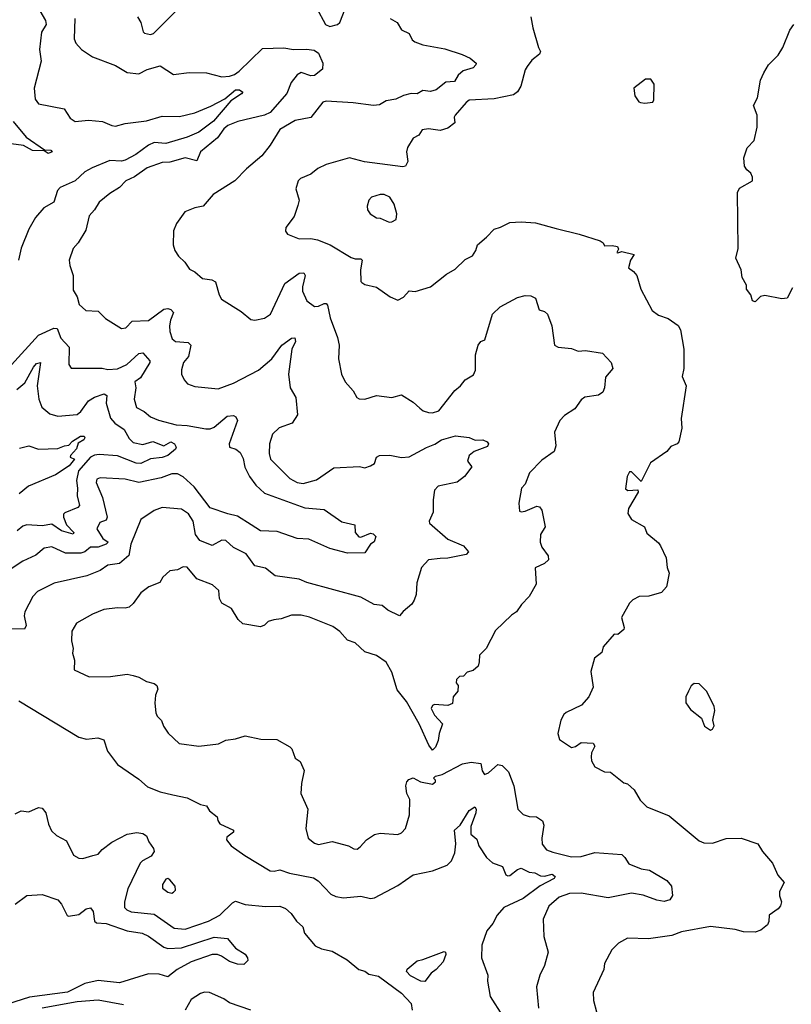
# Model space of a CAD drawing. Extents: x 1245515 to 1420776, y 606314 to 671314.
# Tile 347 of 385: x 1403088 to 1407083, y 623344 to 628439. Entities that reach past the tile are written whole.
import ezdxf

# ---------------------------------------------------------------- set-up
doc = ezdxf.new("R2010")
doc.units = 0

msp = doc.modelspace()

# ---------------------------------------------------------------- linework, layer by layer
at = {"layer": '0CON10XD'}
for points in [[(1403192.8, 628485), (1403221.5, 628435), (1403225.6, 628415), (1403200.6, 628375), (1403190, 628285), (1403199.1, 628225), (1403162.5, 628085), (1403167.5, 628027.5), (1403185, 628004.2), (1403317.8, 627977.8), (1403349.7, 627929.7), (1403375, 627912), (1403445, 627919.2), (1403517, 627913), (1403565, 627891.2), (1403585, 627888.8), (1403635, 627901.5), (1403744.7, 627915.3), (1403825, 627940), (1403915, 627939.2), (1403995, 627956.9), (1404078.3, 627991.7), (1404149.4, 628030.6), (1404205, 628077), (1404226.2, 628076.2), (1404242.5, 628065), (1404236, 628055), (1404180.8, 628019.2), (1404092.3, 627915), (1404015, 627858), (1403955, 627831.5), (1403845, 627799), (1403785, 627803.8), (1403755, 627790), (1403689, 627741), (1403635, 627713.1), (1403615, 627708), (1403555, 627710.7), (1403462.8, 627672.8)], [(1403697.5, 628455), (1403715.7, 628425), (1403727, 628377), (1403735, 628369.2), (1403765, 628362.2), (1403781.4, 628368.6), (1403895, 628481.1)], [(1405734, 628455), (1405745, 628396.7), (1405773.8, 628295), (1405784.5, 628275), (1405779.5, 628260.5), (1405739.7, 628230.3), (1405715, 628198), (1405705, 628180), (1405683.1, 628095), (1405665, 628066.3), (1405645, 628050.5), (1405545, 628030.2), (1405415, 628022.3), (1405398.9, 628011.1), (1405341.9, 627945), (1405336.7, 627935), (1405340, 627905), (1405305, 627878.8), (1405265, 627866.7), (1405205, 627874.5), (1405171.2, 627868.8), (1405155, 627842.5), (1405125, 627826.7), (1405095, 627777.5), (1405091.2, 627755), (1405098, 627705), (1405085, 627681.4), (1405072.1, 627677.9), (1404874, 627704), (1404796.2, 627723.8), (1404675, 627690), (1404631.1, 627668.9), (1404595, 627640.6), (1404541.8, 627618.2), (1404530, 627605), (1404518, 627565), (1404535.7, 627505), (1404528, 627478), (1404509.4, 627420.6), (1404466.1, 627363.9), (1404463.8, 627345), (1404475, 627328.8), (1404535.6, 627305.6), (1404595, 627306.7), (1404630.7, 627300.7), (1404695, 627274.5), (1404805, 627208.8), (1404825, 627201.2), (1404855, 627201.2), (1404861.2, 627195), (1404852.9, 627145), (1404854, 627085), (1404858.8, 627078.8), (1404875, 627069.2), (1404935, 627056), (1405006.7, 627005), (1405045, 626988), (1405075, 627003.8), (1405105, 627036.2), (1405135, 627033.3), (1405215, 627056.7), (1405297.1, 627122.9), (1405342.3, 627147.7), (1405395, 627198.8), (1405431.7, 627218.3), (1405448.8, 627245), (1405457.5, 627275), (1405505, 627313.3), (1405545, 627356.2), (1405577.5, 627365), (1405625, 627390), (1405685, 627394.2), (1405757.6, 627387.6), (1405865, 627358.8), (1405985, 627330), (1406093.3, 627295), (1406108.8, 627285), (1406115, 627270), (1406155, 627271.4), (1406182.5, 627265), (1406187.5, 627252.5), (1406180, 627235), (1406185, 627232.5), (1406205, 627240), (1406270, 627225), (1406250, 627195), (1406240, 627155), (1406266.4, 627136.4), (1406283.3, 627115), (1406303.8, 627045), (1406362.5, 626935), (1406395, 626911.2), (1406445, 626894), (1406496.7, 626856.7), (1406509.4, 626835), (1406525.8, 626735), (1406526, 626635), (1406517.7, 626592.3), (1406538.8, 626545), (1406512.5, 626375), (1406516.7, 626325), (1406500, 626255), (1406492.5, 626245), (1406459.3, 626230.7), (1406437.5, 626205), (1406353.6, 626146.4), (1406305, 626050), (1406255, 626100), (1406245, 626100), (1406232.5, 626075), (1406225, 626012.5), (1406236.1, 626003.9), (1406287.5, 626007.5), (1406290, 625995), (1406239.3, 625910.7), (1406236.2, 625885), (1406255, 625853.3), (1406323.3, 625815), (1406335, 625782.5), (1406395, 625732.5), (1406405, 625717.5), (1406435.4, 625655.4), (1406440.8, 625605), (1406450.6, 625575), (1406436.7, 625505), (1406410, 625475), (1406345, 625455.8), (1406295, 625454.4), (1406262.4, 625437.6), (1406245, 625420), (1406204.1, 625345.9), (1406217.5, 625295), (1406215, 625283.3), (1406185, 625257.5), (1406165, 625260), (1406108.8, 625195), (1406102.5, 625165), (1406063.3, 625135), (1406044.2, 625065.8), (1406056.2, 624985), (1406033.8, 624935), (1405996.8, 624893.2), (1405917.5, 624855), (1405905, 624843.3), (1405890, 624815), (1405874.4, 624745.6), (1405882, 624715), (1405945, 624673.3), (1405965, 624678), (1405995, 624698.8), (1406057.5, 624695), (1406065, 624680), (1406048, 624645), (1406045.8, 624625), (1406048.8, 624605), (1406065, 624573.3), (1406115, 624548), (1406146.7, 624545), (1406215, 624491.2), (1406235, 624486.2), (1406268.8, 624455), (1406300.9, 624400.9), (1406335, 624366), (1406450.4, 624320.4), (1406605, 624190.8), (1406630.7, 624180.7), (1406675, 624178.6), (1406745, 624202.9), (1406823.6, 624203.6), (1406908.8, 624175), (1406934.2, 624135), (1406985.7, 624075), (1407012.3, 624012.3), (1407045.5, 623975), (1407021.5, 623928.5), (1407021.8, 623905), (1407031.9, 623875), (1407026.5, 623853.5), (1407015, 623838), (1406968.1, 623805), (1406966.4, 623773.6), (1406958.9, 623755), (1406925, 623728.2), (1406895, 623717.7), (1406835, 623718.8), (1406791.7, 623731.7), (1406665, 623747.5), (1406515, 623718.9), (1406465, 623701.1), (1406343.9, 623683.9), (1406235, 623686), (1406188.3, 623661.7), (1406154.3, 623625.7), (1406116.2, 623555), (1406112, 623525), (1406057.5, 623405), (1406058.6, 623365), (1406074, 623305)], [(1404625, 628500), (1404670.6, 628415), (1404694, 628404), (1404734.2, 628415), (1404745.8, 628425), (1404773.8, 628495)], [(1403373.6, 628445), (1403370.9, 628340.9), (1403378.3, 628318.3), (1403408, 628285), (1403465, 628247.1), (1403585, 628202.9), (1403645, 628165.6), (1403705, 628159.5), (1403748, 628182), (1403815, 628200), (1403885, 628156), (1403965, 628166.9), (1404055, 628164), (1404135, 628142.9), (1404175, 628148), (1404200, 628155), (1404225, 628172.5), (1404345, 628290), (1404455, 628292.9), (1404505, 628285.9), (1404572.4, 628287.6), (1404612.4, 628282.4), (1404635, 628265.6), (1404657, 628215), (1404655.8, 628184.2), (1404615, 628150), (1404595, 628148.1), (1404545, 628165.9), (1404525.2, 628154.8), (1404494.2, 628115), (1404471.9, 628058.1), (1404385, 627960), (1404355, 627946), (1404216.7, 627913.3), (1404165, 627891.8), (1404145.6, 627875), (1404112.2, 627827.8), (1404025, 627755.6), (1404005, 627709.2), (1403945, 627724.7), (1403865, 627702.8), (1403825, 627700.5), (1403748, 627672), (1403683.1, 627626.9), (1403638, 627605), (1403605, 627570.8), (1403555, 627539.4), (1403500, 627495), (1403474.7, 627455.3), (1403448.6, 627425), (1403430.3, 627349.7), (1403391.2, 627285), (1403364.5, 627255.5), (1403344.2, 627195), (1403347.3, 627167.3), (1403365.8, 627115.8), (1403365, 627040), (1403386.2, 627005), (1403396.2, 626965), (1403430, 626935), (1403495, 626931.9), (1403532.6, 626892.6), (1403615, 626841.2), (1403637.5, 626845), (1403670.6, 626879.4), (1403755, 626883.5), (1403835, 626940.9), (1403855, 626945.3), (1403870, 626940), (1403884.4, 626925), (1403868.2, 626885), (1403863.5, 626855), (1403865.3, 626825.3), (1403877.3, 626787.3), (1403895, 626774.5), (1403959.6, 626769.6), (1403973.3, 626755), (1403962.6, 626697.4), (1403936.2, 626665), (1403925, 626627.5), (1403925.8, 626605.8), (1403940, 626575), (1403956.2, 626555), (1403995, 626540.9), (1404115, 626529.2), (1404195, 626558.9), (1404325, 626625.4), (1404393.8, 626685), (1404445, 626755.3), (1404495, 626792.2), (1404512.7, 626792.7), (1404515.5, 626775), (1404496.4, 626735), (1404479.1, 626605), (1404488.1, 626535), (1404517.8, 626485), (1404525.7, 626395), (1404498.3, 626351.7), (1404432.2, 626327.8), (1404396.9, 626295), (1404382.2, 626245), (1404379.5, 626195), (1404385.7, 626165), (1404486.9, 626065), (1404525, 626045.4), (1404555, 626039.6), (1404625, 626058.2), (1404715, 626120.6), (1404847.5, 626127.5), (1404875, 626120), (1404905, 626130.8), (1404925, 626143.3), (1404936, 626175), (1404950, 626185), (1405003.9, 626186.1), (1405065, 626174.6), (1405105, 626177.5), (1405195, 626226.2), (1405237.7, 626242.3), (1405272.5, 626265), (1405345, 626285.6), (1405415, 626277.5), (1405445.8, 626264.2), (1405485, 626265.6), (1405508.6, 626255), (1405515.6, 626245), (1405509.1, 626230.9), (1405441.4, 626205), (1405415.5, 626185), (1405407.1, 626155), (1405428.8, 626125), (1405390, 626075), (1405353, 626047), (1405254.1, 626025.9), (1405236.2, 626005), (1405228, 625955), (1405229.4, 625890.6), (1405208.1, 625845), (1405210, 625835), (1405305, 625752.1), (1405385, 625716.4), (1405411.1, 625685), (1405398.8, 625671.2), (1405305, 625652.7), (1405265, 625652.1), (1405204.2, 625645), (1405168.9, 625605), (1405143.8, 625525), (1405140, 625465), (1405130, 625435), (1405118.1, 625415), (1405072.5, 625377.5), (1405055, 625353.8), (1404994.2, 625384.2), (1404965, 625408.2), (1404923.1, 625413.1), (1404855, 625450.5), (1404575, 625527), (1404535, 625544.6), (1404410.9, 625560.9), (1404361.3, 625601.3), (1404305, 625613.5), (1404260, 625675), (1404195, 625708.5), (1404155, 625744.4), (1404134.6, 625745.4), (1404085, 625718.5), (1404020, 625745), (1403998.9, 625775), (1403985.4, 625844.6), (1403962, 625882), (1403925.9, 625905.9), (1403825.5, 625915.5), (1403785, 625900), (1403715, 625852.5), (1403664.2, 625725.8), (1403653, 625667), (1403605, 625625.3), (1403545, 625616.9), (1403505, 625588.8), (1403435, 625562.3), (1403266.9, 625523.1), (1403179.8, 625480.2), (1403155.5, 625454.5), (1403114.3, 625375), (1403110.6, 625355), (1403121.2, 625305), (1403113.9, 625286.1), (1403035, 625288.2)], [(1405006.2, 628445), (1405042.5, 628425), (1405065, 628387.5), (1405105, 628367.5), (1405119.5, 628335), (1405133.1, 628325), (1405175, 628309.5), (1405289, 628289), (1405378.6, 628258.6), (1405420, 628240), (1405451.2, 628215), (1405450, 628205), (1405435, 628190.8), (1405383.8, 628175), (1405358.3, 628151.7), (1405339.8, 628120.2), (1405295, 628116.4), (1405245, 628075.7), (1405215, 628068.4), (1405175, 628073.6), (1405145, 628055.9), (1405115, 628056.7), (1405075, 628047.3), (1405035, 628027.5), (1404985, 628019.2), (1404951.4, 627998.6), (1404920, 627995), (1404815, 628009.5), (1404675, 628017.7), (1404656.7, 628013.3), (1404596.2, 627933.8), (1404515, 627917.8), (1404435, 627871.1), (1404385, 627790), (1404342.5, 627735), (1404262.8, 627667.2), (1404202.5, 627605), (1404090, 627535), (1404037.5, 627475), (1403995, 627466.7), (1403943.3, 627445), (1403900, 627385), (1403883.6, 627346.4), (1403882, 627275), (1403891.2, 627245), (1403910, 627215), (1403943.8, 627185), (1403967.7, 627147.7), (1403995, 627134), (1404035, 627100.8), (1404082.7, 627092.7), (1404102.5, 627082.5), (1404120.8, 627015), (1404133, 626993), (1404235, 626928.8), (1404285, 626888), (1404305, 626884), (1404355.7, 626894.3), (1404385.7, 626915), (1404461.6, 627075), (1404535, 627128.2), (1404559.3, 627129.3), (1404566.2, 627115), (1404552.2, 627057.8), (1404552.7, 627035), (1404575, 626984), (1404615, 626955.6), (1404635, 626957.5), (1404665, 626971.1), (1404675, 626971.4), (1404682.1, 626962.1), (1404696.1, 626896.1), (1404734, 626795), (1404741.2, 626755), (1404738.8, 626685), (1404754.2, 626605), (1404773.8, 626565), (1404815, 626518.8), (1404833.8, 626485), (1404845, 626478), (1404875, 626475.8), (1404935, 626494.4), (1405015, 626484.3), (1405065, 626498), (1405125, 626460), (1405159.2, 626429.2), (1405176.2, 626415), (1405205, 626406.5), (1405225.6, 626405.6), (1405258.6, 626415), (1405340.1, 626519.9), (1405370.6, 626545), (1405395, 626576.5), (1405438.2, 626601.8), (1405447.3, 626625), (1405448.6, 626705), (1405462.2, 626755), (1405475, 626774), (1405496.5, 626783.5), (1405535, 626916), (1405575, 626954.3), (1405665, 627002.5), (1405705, 627012), (1405735, 627010), (1405757.7, 626997.7), (1405777.5, 626937.5), (1405805, 626930), (1405821.2, 626915), (1405842.9, 626855), (1405856, 626755), (1405875, 626745.6), (1405945, 626738.5), (1405980, 626725), (1406017.3, 626727.3), (1406105, 626713.8), (1406150, 626665), (1406158.8, 626635), (1406121.2, 626588.8), (1406116, 626535), (1406107.3, 626512.7), (1406084.1, 626495.9), (1406014.6, 626485.4), (1405995, 626472.5), (1405962.5, 626425), (1405908.6, 626391.4), (1405884.3, 626365), (1405856.9, 626305), (1405863.5, 626235), (1405855.7, 626205), (1405790.6, 626159.4), (1405728, 626095), (1405704.2, 626035.8), (1405686, 626015), (1405672.4, 625937.6), (1405675, 625896.7), (1405685, 625892), (1405705, 625895.8), (1405765, 625922), (1405778.8, 625918.8), (1405791.7, 625901.7), (1405809.2, 625815), (1405784.4, 625775), (1405783.1, 625735), (1405790.7, 625710.7), (1405824.3, 625665), (1405826, 625645), (1405805.4, 625624.6), (1405756.4, 625603.6), (1405761.7, 625518.3), (1405726.2, 625455), (1405685.9, 625414.1), (1405660, 625375), (1405635, 625358.8), (1405551.2, 625278.8), (1405503.8, 625185), (1405469.1, 625150.9), (1405466.9, 625116.9), (1405460.8, 625095), (1405435, 625071.2), (1405405, 625063.8), (1405385, 625042.5), (1405365, 625040), (1405350, 625025), (1405348.3, 625008.3), (1405357.5, 624995), (1405356.7, 624965), (1405332.5, 624935), (1405329.3, 624900.7), (1405305, 624891.2), (1405235, 624896.7), (1405225, 624890), (1405217.5, 624875), (1405235, 624840), (1405277.5, 624795), (1405260, 624745), (1405255, 624710), (1405240, 624675), (1405225, 624660), (1405206.7, 624685), (1405155.5, 624795), (1405090.9, 624910.9), (1405042.6, 624972.6), (1405013.9, 625063.9), (1404985.6, 625115.6), (1404935, 625148.8), (1404875, 625168.8), (1404824.5, 625214.5), (1404785, 625228.6), (1404745, 625274.4), (1404709.4, 625299.4), (1404588.1, 625348.1), (1404545, 625358.5), (1404495, 625358.5), (1404441.7, 625338.3), (1404404.2, 625334.2)], [(1407088.8, 627051.2), (1407061.7, 626998.3), (1407034.4, 626994.4), (1406945, 627012.5), (1406923, 627007), (1406895, 626980), (1406882.5, 626985), (1406873.3, 627015), (1406851.2, 627045), (1406850, 627065), (1406827.5, 627105), (1406823.8, 627145), (1406796.2, 627205), (1406806.9, 627255), (1406803.8, 627545), (1406815, 627567.5), (1406882.5, 627605), (1406882.5, 627625), (1406872.5, 627645), (1406852, 627662), (1406840.8, 627680.8), (1406837.5, 627725), (1406854.5, 627775.5), (1406890, 627815), (1406905.9, 627884.1), (1406905.8, 627945), (1406886.9, 627995), (1406908.2, 628035), (1406923.9, 628126.1), (1406940, 628165), (1406964.7, 628205.3), (1407015, 628256), (1407039.2, 628295), (1407074.3, 628385.7), (1407096, 628415)], [(1406325, 628006.9), (1406365, 628013.2), (1406370.4, 628025), (1406373.3, 628105), (1406355, 628132), (1406327.7, 628132.3), (1406267.5, 628085), (1406273.3, 628045), (1406292.5, 628015), (1406301.2, 628011.2), (1406325, 628006.9)], [(1403055, 627912.5), (1403121.1, 627831.1), (1403216.4, 627766.4), (1403250, 627765), (1403256.2, 627755), (1403235, 627746.7), (1403215, 627760), (1403155, 627763.2), (1403108.7, 627788.7), (1403043.2, 627796.8)], [(1403462.8, 627672.8), (1403425, 627652.3), (1403374.7, 627605.3), (1403298.5, 627571.5), (1403284.4, 627555), (1403264.4, 627495), (1403212.9, 627465), (1403169.5, 627415), (1403135.7, 627355), (1403095, 627256.7), (1403081.4, 627195)], [(1405001.7, 627391.7), (1405015, 627393.8), (1405036.7, 627405), (1405040, 627435), (1405026, 627485), (1405005, 627521.2), (1404975, 627534.3), (1404955, 627534.3), (1404909.7, 627520.3), (1404896, 627505), (1404887.5, 627475), (1404889.2, 627455), (1404902, 627435), (1404935, 627413.3), (1404955, 627412.5), (1405001.7, 627391.7)], [(1403045, 626653.8), (1403185, 626807.5), (1403265, 626843.4), (1403281.7, 626841.7), (1403301.6, 626791.6), (1403344.7, 626745), (1403342.9, 626655), (1403355.5, 626635.5), (1403514.4, 626635.6), (1403545, 626629.1), (1403595, 626632.7), (1403642.5, 626655), (1403705, 626712.5), (1403726.1, 626716.1), (1403761.1, 626675), (1403762.7, 626665), (1403714.3, 626585.7), (1403684, 626565), (1403690, 626535), (1403681.2, 626475), (1403693.1, 626433.1), (1403732.1, 626412.1), (1403764.6, 626384.6), (1403806.8, 626366.8), (1403897.4, 626342.6), (1403955, 626339.6), (1404052.5, 626322.5), (1404075, 626322.7), (1404095, 626330.7), (1404162.2, 626387.8), (1404195, 626390.8), (1404206.5, 626385), (1404215.3, 626365), (1404172.5, 626245), (1404175, 626227.5), (1404207.9, 626217.9), (1404230, 626200), (1404245, 626168.8), (1404253.9, 626123.9), (1404277.5, 626075), (1404310.2, 626030.2), (1404355, 625989.5), (1404565, 625913.8), (1404664.4, 625904.4), (1404755, 625840.8), (1404822.5, 625825), (1404824, 625785), (1404844.1, 625764.1), (1404855, 625762.5), (1404905, 625782.5), (1404918.9, 625778.9), (1404931.1, 625765), (1404923.1, 625736.9), (1404903.8, 625725), (1404875, 625680), (1404785, 625679.1), (1404693.4, 625703.4), (1404585, 625751.9), (1404525, 625754.5), (1404420.3, 625790.3), (1404335, 625794), (1404287.1, 625825), (1404215, 625870.9), (1404165, 625881.6), (1404075, 625913.3), (1403991.5, 626021.5), (1403935, 626073.4), (1403905, 626088.6), (1403875, 626089.1), (1403820.8, 626069.2), (1403705, 626043.9), (1403635, 626062.1), (1403505, 626069.4), (1403487.5, 626062.5), (1403484.3, 626045), (1403517.2, 625967.2), (1403541.1, 625865), (1403535, 625849.2), (1403503.1, 625836.9), (1403488.1, 625805), (1403517.8, 625755), (1403546.5, 625735), (1403535.6, 625725), (1403495, 625709.7), (1403455, 625710.5), (1403425, 625686.4), (1403405, 625678.8), (1403325, 625678.7), (1403255, 625711.5), (1403215, 625704.3), (1403172, 625668), (1403105, 625638.2), (1403039.2, 625595)], [(1403072.9, 626525), (1403115, 626560), (1403158.8, 626641.2), (1403175, 626660.7), (1403195.8, 626665), (1403178.1, 626545), (1403186.6, 626476.6), (1403203.5, 626435), (1403245, 626399.5), (1403285, 626388.2), (1403385, 626396.2), (1403405, 626411.5), (1403445, 626467.7), (1403475, 626486.6), (1403525, 626503.6), (1403540, 626495), (1403535.3, 626455), (1403558, 626378), (1403581, 626351), (1403628.3, 626318.3), (1403655, 626271.5), (1403675, 626251.2), (1403725, 626241.1), (1403776.6, 626256.6), (1403835, 626234), (1403870, 626255), (1403890, 626245), (1403897.7, 626227.7), (1403895, 626217.5), (1403854.3, 626185), (1403825, 626174.7), (1403765, 626167.8), (1403715, 626143.1), (1403691.9, 626145), (1403595, 626182.6), (1403500.3, 626189.7), (1403475, 626186.2), (1403455, 626175.6), (1403392.9, 626105), (1403381.5, 626055), (1403388.1, 626015), (1403385.9, 625975), (1403397.9, 625925), (1403390, 625915), (1403321.9, 625888.1), (1403315, 625880), (1403314.6, 625865), (1403330.7, 625825), (1403367.7, 625785), (1403365, 625778), (1403305.4, 625795), (1403255, 625829.7), (1403205, 625820.2), (1403125, 625825.3), (1403105, 625817.8), (1403075, 625793.9)], [(1403087.8, 626222.2), (1403135, 626234.3), (1403185, 626216.9), (1403285, 626221.2), (1403320, 626235), (1403343, 626237), (1403361.5, 626258.5), (1403403.1, 626285), (1403422, 626285), (1403425.6, 626275), (1403420, 626265), (1403391.4, 626248.6), (1403381.7, 626218.3), (1403351.2, 626185), (1403350, 626175), (1403372.5, 626165), (1403345, 626130), (1403273.3, 626085), (1403134.1, 626025.9), (1403085, 625985.8)], [(1404404.2, 625334.2), (1404375, 625325.6), (1404355, 625306.9), (1404335, 625298.1), (1404243.7, 625313.7), (1404219.2, 625335), (1404185, 625392.5), (1404135, 625420.8), (1404123.3, 625445), (1404118.6, 625485), (1404086.2, 625515), (1404005.5, 625545.5), (1403955, 625606), (1403935, 625608.8), (1403905, 625593.3), (1403865, 625586.7), (1403830, 625555), (1403813.3, 625526.7), (1403756.7, 625505), (1403715, 625474.3), (1403675, 625418), (1403655, 625400), (1403635, 625393.8), (1403595, 625395.8), (1403523.4, 625386.6), (1403465, 625363.8), (1403382.7, 625317.3), (1403358, 625275), (1403356.9, 625225), (1403365.7, 625185), (1403361.4, 625161.4), (1403371.2, 625125), (1403370, 625075), (1403448.3, 625038.3), (1403558.7, 625041.3), (1403645, 625052.9), (1403675, 625045.8), (1403705, 625038), (1403745, 625014), (1403785, 625004), (1403798, 624995), (1403803.1, 624975), (1403790.9, 624945), (1403787.6, 624902.4), (1403792.5, 624852.5), (1403800, 624835), (1403822.8, 624812.8), (1403833.2, 624783.2), (1403857, 624747), (1403914.4, 624694.4), (1404015, 624681.1), (1404117.7, 624692.3), (1404155, 624711.2), (1404205, 624718), (1404255, 624733.3), (1404336.4, 624716.4), (1404420, 624715), (1404486.1, 624676.1), (1404496.2, 624666.2), (1404515, 624617.5), (1404540.7, 624600.7), (1404560, 624555), (1404546.4, 624486.4), (1404544.1, 624435.9), (1404580, 624355), (1404570, 624255), (1404581.2, 624205), (1404615, 624178), (1404635, 624171.4), (1404705, 624186.7), (1404790, 624165), (1404818.3, 624148.3), (1404835, 624147.5), (1404850.5, 624159.5), (1404883.3, 624195), (1404925, 624222.5), (1404955, 624230.8), (1405046.6, 624223.4), (1405065, 624232), (1405085.5, 624254.5), (1405105.7, 624325), (1405108.1, 624405), (1405093.1, 624435), (1405087.3, 624475), (1405091.9, 624495), (1405102.8, 624507.2), (1405125.9, 624515.9), (1405162.5, 624495), (1405225, 624483.3), (1405240, 624495), (1405240, 624505), (1405230, 624515), (1405240, 624525), (1405275, 624533.3), (1405381.2, 624588.8), (1405425, 624597.5), (1405475, 624590), (1405482.7, 624552.7), (1405495, 624533.8), (1405515, 624542.7), (1405564.2, 624585.8), (1405585, 624579.4), (1405617.9, 624547.9), (1405646.2, 624475), (1405667.1, 624355), (1405695, 624326.5), (1405725, 624316.9), (1405764.4, 624314.4), (1405795, 624293.3), (1405801.9, 624271.9), (1405791.2, 624205), (1405793.4, 624173.4), (1405815, 624144.5), (1405848.1, 624131.9), (1405945, 624108.4), (1405995, 624110), (1406065, 624130.8), (1406205, 624120), (1406221.4, 624105), (1406241.7, 624071.7), (1406305, 624045.8), (1406349.1, 624039.1), (1406438.8, 623985), (1406463.3, 623955), (1406468.3, 623908.3), (1406453.8, 623885), (1406424.3, 623875.7), (1406387, 623883), (1406315, 623910), (1406255, 623920), (1406135, 623894.8), (1405995, 623919.7), (1405935, 623918.2), (1405881, 623899), (1405827, 623853), (1405798.2, 623785), (1405801.8, 623695), (1405824.5, 623615), (1405804.4, 623545), (1405781.4, 623495), (1405764.4, 623435.6), (1405774.4, 623325)], [(1406665, 624762.5), (1406675, 624767.5), (1406683.3, 624785), (1406676.7, 624815), (1406686.7, 624865), (1406683.3, 624885), (1406645, 624962.5), (1406605, 625003.3), (1406580, 625005), (1406565, 624992.5), (1406550, 624965), (1406537.5, 624935), (1406537.5, 624905), (1406560.8, 624870.8), (1406617.5, 624825), (1406633.6, 624783.6), (1406665, 624762.5)], [(1403084.1, 624914.1), (1403395, 624727.1), (1403433.4, 624716.6), (1403492.7, 624722.7), (1403523.8, 624713.8), (1403542.5, 624655), (1403594.6, 624584.6), (1403705, 624510), (1403749.5, 624469.5), (1403814.6, 624444.6), (1403881.4, 624428.6)], [(1403881.4, 624428.6), (1403955, 624413.1), (1404025, 624378.8), (1404055, 624371.2), (1404071.2, 624345), (1404110, 624315), (1404114, 624295), (1404125, 624279.2), (1404195.8, 624245.8), (1404195.8, 624235), (1404160.4, 624209.6), (1404158.8, 624195), (1404183.7, 624165), (1404254.2, 624114.2), (1404385, 624035.9), (1404405, 624032.9), (1404435, 624040.4), (1404485, 624023.8), (1404609.2, 623999.2), (1404633, 623983), (1404699.2, 623915), (1404725, 623901.9), (1404765, 623895.5), (1404854.3, 623904.3), (1404905, 623892.5), (1404925, 623895.7), (1405045, 623959.2), (1405125, 624014), (1405225, 624034.3), (1405301.2, 624065), (1405323.9, 624086.1), (1405341.4, 624128.6), (1405345.5, 624174.5), (1405339.4, 624245), (1405367.9, 624272.1), (1405415, 624347.4), (1405445, 624365.8), (1405450.9, 624355), (1405450, 624335), (1405424.2, 624265), (1405424.4, 624225), (1405455, 624198.8), (1405464.5, 624165), (1405504.4, 624105), (1405535, 624076.5), (1405588.3, 624058.3), (1405605, 624013.8), (1405615, 624008.6), (1405625, 624011.8), (1405665, 624042.1), (1405685, 624048.9), (1405725, 624028.6), (1405755, 624024.3), (1405785, 624010), (1405805, 624007.3), (1405845, 624017.1), (1405859.6, 624005), (1405855.2, 623994.8), (1405782.6, 623957.4), (1405695, 623892.3), (1405594.4, 623845), (1405559.4, 623805), (1405537.2, 623762.8), (1405507.1, 623725), (1405479.8, 623650.2), (1405478.1, 623585), (1405512.5, 623495), (1405509.2, 623465), (1405524.2, 623385), (1405587, 623285)], [(1403065, 624330), (1403095, 624345.7), (1403135, 624340.6), (1403185, 624363.6), (1403205, 624359.1), (1403223.3, 624335), (1403236.6, 624276.6), (1403253, 624243), (1403278, 624218), (1403331.2, 624191.2), (1403366.4, 624116.4), (1403395, 624101.5), (1403415, 624098.5), (1403466.2, 624113.8), (1403495, 624121.4), (1403514.4, 624145), (1403565, 624182.9), (1403645, 624224.5), (1403695, 624233.1), (1403725, 624228), (1403745, 624216.2), (1403756.9, 624185), (1403781.2, 624151.2), (1403784.1, 624135), (1403768.9, 624111.1), (1403723.1, 624086.9), (1403712.7, 624075), (1403648.3, 623941.7), (1403630, 623875), (1403631.4, 623845), (1403642.6, 623832.6), (1403665, 623822.3), (1403785, 623811.7), (1403888.5, 623738.5), (1403945, 623733.7), (1404065, 623775.3), (1404125, 623806.4), (1404190, 623870), (1404205, 623877.8), (1404255, 623861.8), (1404361.3, 623851.3), (1404435, 623851.8), (1404465, 623840.4), (1404494.3, 623815), (1404522, 623775), (1404554, 623745), (1404563, 623713), (1404617.1, 623647.1), (1404651.1, 623631.1), (1404705, 623619.4), (1404784, 623575), (1404844.3, 623524.3), (1404875, 623516.7), (1404895, 623501.2), (1404945, 623490), (1405065, 623401.4), (1405115, 623348), (1405120.5, 623315)], [(1403875, 623920), (1403885, 623924.2), (1403894.2, 623935.8), (1403892.5, 623955), (1403865, 623988.6), (1403855, 623995.7), (1403845, 623992.9), (1403828.2, 623965), (1403826.9, 623945), (1403855, 623924.4), (1403875, 623920)], [(1403065, 623862.9), (1403125, 623906.9), (1403205, 623912), (1403286.2, 623885), (1403305, 623863.3), (1403333.3, 623803.3), (1403340, 623800), (1403395, 623808.6), (1403431.8, 623838.2), (1403455, 623842.9), (1403468.8, 623825), (1403475.5, 623775.5), (1403485, 623766.9), (1403535, 623762.1), (1403645, 623724.8), (1403722.8, 623712.8), (1403755, 623697.7), (1403835, 623639.7), (1403855, 623632.6), (1403925, 623636.5), (1404095, 623692.2), (1404164, 623685), (1404205, 623634.2), (1404255, 623603.8), (1404267.5, 623585), (1404268.8, 623571.2), (1404248.7, 623551.3), (1404215, 623551.8), (1404175, 623566.4), (1404133.5, 623593.5), (1404112.4, 623602.4), (1404085, 623602.9), (1403975, 623563.8), (1403903.5, 623525), (1403855, 623486), (1403809.8, 623499.8), (1403755, 623501.5), (1403605, 623455.3), (1403495, 623467), (1403425, 623451.9), (1403335, 623406.9), (1403138.3, 623381.7), (1403024.4, 623345)], [(1405185, 623462.9), (1405165, 623463.8), (1405111, 623491), (1405090.8, 623515), (1405093.2, 623526.8), (1405145, 623570), (1405175, 623575.8), (1405285, 623617.5), (1405292.5, 623615), (1405295, 623602.5), (1405279.6, 623565), (1405244.4, 623525), (1405217.8, 623505), (1405185, 623462.9)], [(1403625, 623341.4), (1403495, 623366.3), (1403385, 623357.2), (1403205, 623324.4)], [(1404285, 623314.6), (1404175, 623351.4), (1404145, 623372.5), (1404070, 623405), (1404045, 623407.1), (1404025, 623400.8), (1403975, 623369.4), (1403945.4, 623315)]]:
    msp.add_lwpolyline(points, dxfattribs=at)

doc.saveas('drawing.dxf')
